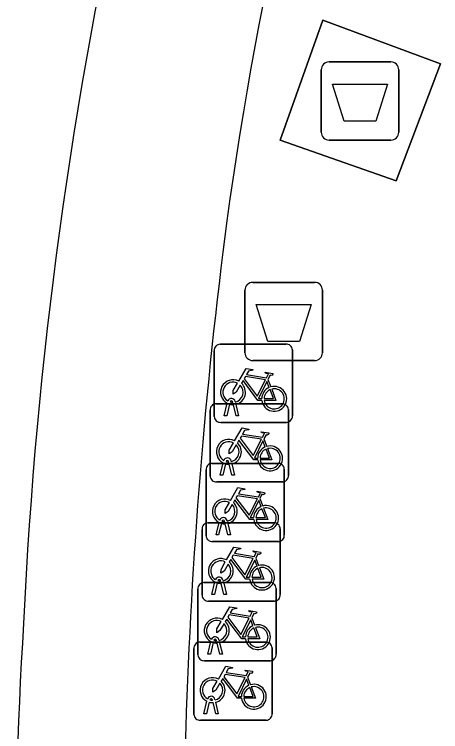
# Model space of a CAD drawing. Extents: x 161087 to 161926, y 382572 to 383873.
# Drawn here: x 161094.59 to 161100.03, y 383317.82 to 383326.98 of the extents above; entities that cross this region are included whole.
import ezdxf

# ---------------------------------------------------------------- set-up
doc = ezdxf.new("R2010")
doc.units = 0
for name, color, linetype in [('IMGEO_Afval_apart_plaats', 7, 'Continuous'), ('IMGEO_Afvalbak', 7, 'Continuous'), ('IMGEO_Berm_groen', 7, 'Continuous'), ('IMGEO_Fietsenrek', 7, 'Continuous'), ('IMGEO_Fietspad_gesloten', 7, 'Continuous'), ('IMGEO_Voetgangersgebied_open', 7, 'Continuous'), ('IMGEO_Voetpad_gesloten', 7, 'Continuous')]:
    doc.layers.add(name, color=color, linetype=linetype)

msp = doc.modelspace()

# ---------------------------------------------------------------- linework, layer by layer
at = {"layer": 'IMGEO_Afval_apart_plaats'}
for p, q in [((161098.6051, 383326.3765), (161099.3949, 383326.3765)), ((161099.3949, 383326.3765), (161098.6051, 383326.3765)), ((161098.5051, 383325.4775), (161098.5051, 383326.2765)), ((161098.5051, 383326.2765), (161098.5051, 383325.4775)), ((161099.4949, 383326.2765), (161099.4949, 383325.4775)), ((161099.4949, 383325.4775), (161099.4949, 383326.2765)), ((161099.3949, 383325.3775), (161098.6051, 383325.3775)), ((161098.6051, 383325.3775), (161099.3949, 383325.3775))]:
    msp.add_line(p, q, dxfattribs=at)
msp.add_lwpolyline([(161098.6478, 383326.0914), (161099.3522, 383326.0914), (161099.2034, 383325.6205), (161098.7966, 383325.6205), (161098.6478, 383326.0914)], dxfattribs=at)
for centre, start, end in [((161098.6051, 383326.2765), 90, 180), ((161098.6051, 383326.2765), 90, 180), ((161099.3949, 383326.2765), 0, 90), ((161099.3949, 383326.2765), 360, 90), ((161098.6051, 383325.4775), 180, 270), ((161098.6051, 383325.4775), 180, 270), ((161099.3949, 383325.4775), 270, 0), ((161099.3949, 383325.4775), 270, 0)]:
    msp.add_arc(centre, 0.1, start, end, dxfattribs=at)
at = {"layer": 'IMGEO_Afvalbak'}
for p, q in [((161097.6311, 383323.5595), (161098.4209, 383323.5595)), ((161098.4209, 383323.5595), (161097.6311, 383323.5595)), ((161097.5311, 383322.6605), (161097.5311, 383323.4595)), ((161097.5311, 383323.4595), (161097.5311, 383322.6605)), ((161098.5209, 383323.4595), (161098.5209, 383322.6605)), ((161098.5209, 383322.6605), (161098.5209, 383323.4595)), ((161098.4209, 383322.5605), (161097.6311, 383322.5605)), ((161097.6311, 383322.5605), (161098.4209, 383322.5605))]:
    msp.add_line(p, q, dxfattribs=at)
msp.add_lwpolyline([(161097.6738, 383323.2744), (161098.3782, 383323.2744), (161098.2294, 383322.8035), (161097.8226, 383322.8035), (161097.6738, 383323.2744)], dxfattribs=at)
for centre, start, end in [((161097.6311, 383323.4595), 90, 180), ((161097.6311, 383323.4595), 90, 180), ((161098.4209, 383323.4595), 0, 90), ((161098.4209, 383323.4595), 360, 90), ((161097.6311, 383322.6605), 180, 270), ((161097.6311, 383322.6605), 180, 270), ((161098.4209, 383322.6605), 270, 0), ((161098.4209, 383322.6605), 270, 0)]:
    msp.add_arc(centre, 0.1, start, end, dxfattribs=at)
at = {"layer": 'IMGEO_Berm_groen'}
for centre, radius, start, end in [((161151.7076, 383316.5178), 57.0676, 167.18255, 177.3071), ((161156.8637, 383315.3856), 62.2775, 176.489419, 191.137291)]:
    msp.add_arc(centre, radius, start, end, dxfattribs=at)
at = {"layer": 'IMGEO_Fietsenrek'}
for p, q in [((161097.2129, 383322.7695), (161098.0538, 383322.7695)), ((161098.0538, 383322.7695), (161097.2129, 383322.7695)), ((161097.1385, 383321.8449), (161097.1385, 383322.6858)), ((161097.1385, 383322.6858), (161097.1385, 383321.8449)), ((161098.1375, 383322.6951), (161098.1375, 383321.8542)), ((161098.1375, 383321.8542), (161098.1375, 383322.6951)), ((161097.8252, 383322.3192), (161097.8615, 383322.224)), ((161097.1609, 383322.0085), (161098.0018, 383322.0085)), ((161098.0018, 383322.0085), (161097.1609, 383322.0085)), ((161097.2655, 383321.8543), (161097.3038, 383322.0143)), ((161097.3342, 383322.0021), (161097.2989, 383321.8543)), ((161097.3759, 383322.0259), (161097.3749, 383322.0302)), ((161097.417, 383321.8543), (161097.3831, 383321.996)), ((161097.4066, 383322.0374), (161097.4084, 383322.0295)), ((161097.4154, 383322.0003), (161097.4504, 383321.8543)), ((161097.0865, 383321.0839), (161097.0865, 383321.9248)), ((161097.0865, 383321.9248), (161097.0865, 383321.0839)), ((161098.0855, 383321.9341), (161098.0855, 383321.0932)), ((161098.0855, 383321.0932), (161098.0855, 383321.9341)), ((161097.2989, 383321.8543), (161097.2655, 383321.8543)), ((161097.4504, 383321.8543), (161097.417, 383321.8543)), ((161098.0631, 383321.7705), (161097.2222, 383321.7705)), ((161097.2222, 383321.7705), (161098.0631, 383321.7705)), ((161097.7732, 383321.5582), (161097.8095, 383321.463)), ((161097.1089, 383321.2465), (161097.9498, 383321.2465)), ((161097.9498, 383321.2465), (161097.1089, 383321.2465)), ((161097.2135, 383321.0933), (161097.2518, 383321.2533)), ((161097.2822, 383321.2411), (161097.2469, 383321.0933)), ((161097.3239, 383321.2649), (161097.3229, 383321.2692)), ((161097.3546, 383321.2764), (161097.3564, 383321.2685)), ((161097.3634, 383321.2393), (161097.3984, 383321.0933)), ((161097.0345, 383320.3219), (161097.0345, 383321.1628)), ((161097.0345, 383321.1628), (161097.0345, 383320.3219)), ((161097.365, 383321.0933), (161097.3311, 383321.235)), ((161098.0335, 383321.1721), (161098.0335, 383320.3312)), ((161098.0335, 383320.3312), (161098.0335, 383321.1721)), ((161097.2469, 383321.0933), (161097.2135, 383321.0933)), ((161097.3984, 383321.0933), (161097.365, 383321.0933)), ((161098.0111, 383321.0095), (161097.1702, 383321.0095)), ((161097.1702, 383321.0095), (161098.0111, 383321.0095)), ((161097.7212, 383320.7962), (161097.7575, 383320.701)), ((161097.2719, 383320.5029), (161097.2709, 383320.5072)), ((161097.3026, 383320.5144), (161097.3044, 383320.5065)), ((161097.0569, 383320.4855), (161097.8978, 383320.4855)), ((161097.8978, 383320.4855), (161097.0569, 383320.4855)), ((161097.1615, 383320.3313), (161097.1998, 383320.4913)), ((161097.2302, 383320.4791), (161097.1949, 383320.3313)), ((161097.313, 383320.3313), (161097.2791, 383320.473)), ((161097.3114, 383320.4773), (161097.3464, 383320.3313)), ((161097.9815, 383320.4111), (161097.9815, 383319.5702)), ((161097.9815, 383319.5702), (161097.9815, 383320.4111)), ((161096.9825, 383319.5609), (161096.9825, 383320.4018)), ((161096.9825, 383320.4018), (161096.9825, 383319.5609)), ((161097.1949, 383320.3313), (161097.1615, 383320.3313)), ((161097.3464, 383320.3313), (161097.313, 383320.3313)), ((161097.9591, 383320.2475), (161097.1182, 383320.2475)), ((161097.1182, 383320.2475), (161097.9591, 383320.2475)), ((161097.6692, 383320.0352), (161097.7055, 383319.94)), ((161097.0049, 383319.7235), (161097.8458, 383319.7235)), ((161097.8458, 383319.7235), (161097.0049, 383319.7235)), ((161097.1095, 383319.5703), (161097.1478, 383319.7303)), ((161097.1782, 383319.7181), (161097.1429, 383319.5703)), ((161097.2199, 383319.7419), (161097.2189, 383319.7462)), ((161097.261, 383319.5703), (161097.2271, 383319.712)), ((161097.2506, 383319.7534), (161097.2524, 383319.7455)), ((161097.2594, 383319.7163), (161097.2944, 383319.5703)), ((161096.9305, 383318.7989), (161096.9305, 383319.6398)), ((161096.9305, 383319.6398), (161096.9305, 383318.7989)), ((161097.9295, 383319.6491), (161097.9295, 383318.8082)), ((161097.9295, 383318.8082), (161097.9295, 383319.6491)), ((161097.1429, 383319.5703), (161097.1095, 383319.5703)), ((161097.2944, 383319.5703), (161097.261, 383319.5703)), ((161097.9071, 383319.4865), (161097.0662, 383319.4865)), ((161097.0662, 383319.4865), (161097.9071, 383319.4865)), ((161097.6172, 383319.2732), (161097.6535, 383319.178)), ((161096.9529, 383318.9625), (161097.7938, 383318.9625)), ((161097.7938, 383318.9625), (161096.9529, 383318.9625)), ((161097.0575, 383318.8083), (161097.0958, 383318.9683)), ((161097.1262, 383318.9561), (161097.0909, 383318.8083)), ((161097.1679, 383318.9799), (161097.1669, 383318.9842)), ((161097.209, 383318.8083), (161097.1751, 383318.95)), ((161097.1986, 383318.9914), (161097.2004, 383318.9835)), ((161097.2074, 383318.9543), (161097.2424, 383318.8083)), ((161096.8785, 383318.0379), (161096.8785, 383318.8788)), ((161096.8785, 383318.8788), (161096.8785, 383318.0379)), ((161097.8775, 383318.8881), (161097.8775, 383318.0472)), ((161097.8775, 383318.0472), (161097.8775, 383318.8881)), ((161097.0909, 383318.8083), (161097.0575, 383318.8083)), ((161097.2424, 383318.8083), (161097.209, 383318.8083)), ((161097.8551, 383318.7245), (161097.0142, 383318.7245)), ((161097.0142, 383318.7245), (161097.8551, 383318.7245)), ((161097.5652, 383318.5122), (161097.6015, 383318.417)), ((161097.1159, 383318.2189), (161097.1149, 383318.2232)), ((161097.1466, 383318.2304), (161097.1484, 383318.2225)), ((161097.0055, 383318.0473), (161097.0438, 383318.2073)), ((161097.0742, 383318.1951), (161097.0389, 383318.0473)), ((161097.157, 383318.0473), (161097.1231, 383318.189)), ((161097.1554, 383318.1933), (161097.1904, 383318.0473)), ((161097.0389, 383318.0473), (161097.0055, 383318.0473)), ((161097.1904, 383318.0473), (161097.157, 383318.0473)), ((161097.8031, 383317.9635), (161096.9622, 383317.9635)), ((161096.9622, 383317.9635), (161097.8031, 383317.9635))]:
    msp.add_line(p, q, dxfattribs=at)
for points in [[(161097.4511, 383322.2962), (161097.5458, 383322.4597), (161097.632, 383322.4459), (161097.6337, 383322.4372), (161097.5776, 383322.4263), (161097.5514, 383322.381), (161097.8066, 383322.3402)], [(161097.7937, 383322.315), (161097.5369, 383322.356), (161097.5202, 383322.3272), (161097.6872, 383322.1069), (161097.7937, 383322.315)], [(161097.8066, 383322.3402), (161097.8316, 383322.389), (161097.8265, 383322.393), (161097.8033, 383322.3967), (161097.7906, 383322.4042), (161097.7896, 383322.4073), (161097.7918, 383322.4119), (161097.8866, 383322.3968), (161097.8889, 383322.3865), (161097.8795, 383322.3741), (161097.8671, 383322.3677), (161097.8526, 383322.3739), (161097.8252, 383322.3192)], [(161097.4718, 383322.2437), (161097.4202, 383322.1545), (161097.3803, 383322.1285), (161097.3815, 383322.176), (161097.436, 383322.2702)], [(161097.7468, 383322.0515), (161097.6971, 383322.0516), (161097.5064, 383322.3033), (161097.4874, 383322.2705)], [(161097.8417, 383322.217), (161097.8124, 383322.2938), (161097.703, 383322.0757), (161097.7457, 383322.0756)], [(161097.7757, 383322.0755), (161097.8956, 383322.0753), (161097.8524, 383322.1889)], [(161097.8722, 383322.1958), (161097.9272, 383322.0512), (161097.7771, 383322.0515)], [(161097.3991, 383321.5352), (161097.4938, 383321.6987), (161097.58, 383321.6849), (161097.5817, 383321.6762), (161097.5256, 383321.6653), (161097.4994, 383321.62), (161097.7546, 383321.5792)], [(161097.7546, 383321.5792), (161097.7796, 383321.628), (161097.7745, 383321.632), (161097.7513, 383321.6357), (161097.7386, 383321.6432), (161097.7376, 383321.6463), (161097.7398, 383321.6509), (161097.8346, 383321.6358), (161097.8369, 383321.6255), (161097.8275, 383321.6131), (161097.8151, 383321.6067), (161097.8006, 383321.6129), (161097.7732, 383321.5582)], [(161097.6948, 383321.2905), (161097.6451, 383321.2906), (161097.4544, 383321.5423), (161097.4354, 383321.5095)], [(161097.7417, 383321.554), (161097.4849, 383321.595), (161097.4682, 383321.5662), (161097.6352, 383321.3459), (161097.7417, 383321.554)], [(161097.7897, 383321.456), (161097.7604, 383321.5328), (161097.651, 383321.3147), (161097.6937, 383321.3146)], [(161097.4198, 383321.4827), (161097.3682, 383321.3935), (161097.3283, 383321.3675), (161097.3295, 383321.415), (161097.384, 383321.5092)], [(161097.7237, 383321.3145), (161097.8436, 383321.3143), (161097.8004, 383321.4279)], [(161097.8202, 383321.4348), (161097.8752, 383321.2902), (161097.7251, 383321.2905)], [(161097.3471, 383320.7732), (161097.4418, 383320.9367), (161097.528, 383320.9229), (161097.5297, 383320.9142), (161097.4736, 383320.9033), (161097.4474, 383320.858), (161097.7026, 383320.8172)], [(161097.7026, 383320.8172), (161097.7276, 383320.866), (161097.7225, 383320.87), (161097.6993, 383320.8737), (161097.6866, 383320.8812), (161097.6856, 383320.8843), (161097.6878, 383320.8889), (161097.7826, 383320.8738), (161097.7849, 383320.8635), (161097.7755, 383320.8511), (161097.7631, 383320.8447), (161097.7486, 383320.8509), (161097.7212, 383320.7962)], [(161097.6428, 383320.5285), (161097.5931, 383320.5286), (161097.4024, 383320.7803), (161097.3834, 383320.7475)], [(161097.6897, 383320.792), (161097.4329, 383320.833), (161097.4162, 383320.8042), (161097.5832, 383320.5839), (161097.6897, 383320.792)], [(161097.3678, 383320.7207), (161097.3162, 383320.6315), (161097.2763, 383320.6055), (161097.2775, 383320.653), (161097.332, 383320.7472)], [(161097.7377, 383320.694), (161097.7084, 383320.7708), (161097.599, 383320.5527), (161097.6417, 383320.5526)], [(161097.6717, 383320.5525), (161097.7916, 383320.5523), (161097.7484, 383320.6659)], [(161097.7682, 383320.6728), (161097.8232, 383320.5282), (161097.6731, 383320.5285)], [(161097.2951, 383320.0122), (161097.3898, 383320.1757), (161097.476, 383320.1619), (161097.4777, 383320.1532), (161097.4216, 383320.1423), (161097.3954, 383320.097), (161097.6506, 383320.0562)], [(161097.6377, 383320.031), (161097.3809, 383320.072), (161097.3642, 383320.0432), (161097.5312, 383319.8229), (161097.6377, 383320.031)], [(161097.6506, 383320.0562), (161097.6756, 383320.105), (161097.6705, 383320.109), (161097.6473, 383320.1127), (161097.6346, 383320.1202), (161097.6336, 383320.1233), (161097.6358, 383320.1279), (161097.7306, 383320.1128), (161097.7329, 383320.1025), (161097.7235, 383320.0901), (161097.7111, 383320.0837), (161097.6966, 383320.0899), (161097.6692, 383320.0352)], [(161097.3158, 383319.9597), (161097.2642, 383319.8705), (161097.2243, 383319.8445), (161097.2255, 383319.892), (161097.28, 383319.9862)], [(161097.5908, 383319.7675), (161097.5411, 383319.7676), (161097.3504, 383320.0193), (161097.3314, 383319.9865)], [(161097.6857, 383319.933), (161097.6564, 383320.0098), (161097.547, 383319.7917), (161097.5897, 383319.7916)], [(161097.6197, 383319.7915), (161097.7396, 383319.7913), (161097.6964, 383319.9049)], [(161097.7162, 383319.9118), (161097.7712, 383319.7672), (161097.6211, 383319.7675)], [(161097.2431, 383319.2502), (161097.3378, 383319.4137), (161097.424, 383319.3999), (161097.4257, 383319.3912), (161097.3696, 383319.3803), (161097.3434, 383319.335), (161097.5986, 383319.2942)], [(161097.5986, 383319.2942), (161097.6236, 383319.343), (161097.6185, 383319.347), (161097.5953, 383319.3507), (161097.5826, 383319.3582), (161097.5816, 383319.3613), (161097.5838, 383319.3659), (161097.6786, 383319.3508), (161097.6809, 383319.3405), (161097.6715, 383319.3281), (161097.6591, 383319.3217), (161097.6446, 383319.3279), (161097.6172, 383319.2732)], [(161097.2638, 383319.1977), (161097.2122, 383319.1085), (161097.1723, 383319.0825), (161097.1735, 383319.13), (161097.228, 383319.2242)], [(161097.5388, 383319.0055), (161097.4891, 383319.0056), (161097.2984, 383319.2573), (161097.2794, 383319.2245)], [(161097.5857, 383319.269), (161097.3289, 383319.31), (161097.3122, 383319.2812), (161097.4792, 383319.0609), (161097.5857, 383319.269)], [(161097.6337, 383319.171), (161097.6044, 383319.2478), (161097.495, 383319.0297), (161097.5377, 383319.0296)], [(161097.5677, 383319.0295), (161097.6876, 383319.0293), (161097.6444, 383319.1429)], [(161097.6642, 383319.1498), (161097.7192, 383319.0052), (161097.5691, 383319.0055)], [(161097.1911, 383318.4892), (161097.2858, 383318.6527), (161097.372, 383318.6389), (161097.3737, 383318.6302), (161097.3176, 383318.6193), (161097.2914, 383318.574), (161097.5466, 383318.5332)], [(161097.5466, 383318.5332), (161097.5716, 383318.582), (161097.5665, 383318.586), (161097.5433, 383318.5897), (161097.5306, 383318.5972), (161097.5296, 383318.6003), (161097.5318, 383318.6049), (161097.6266, 383318.5898), (161097.6289, 383318.5795), (161097.6195, 383318.5671), (161097.6071, 383318.5607), (161097.5926, 383318.5669), (161097.5652, 383318.5122)], [(161097.4868, 383318.2445), (161097.4371, 383318.2446), (161097.2464, 383318.4963), (161097.2274, 383318.4635)], [(161097.5337, 383318.508), (161097.2769, 383318.549), (161097.2602, 383318.5202), (161097.4272, 383318.2999), (161097.5337, 383318.508)], [(161097.5817, 383318.41), (161097.5524, 383318.4868), (161097.443, 383318.2687), (161097.4857, 383318.2686)], [(161097.2118, 383318.4367), (161097.1602, 383318.3475), (161097.1203, 383318.3215), (161097.1215, 383318.369), (161097.176, 383318.4632)], [(161097.5157, 383318.2685), (161097.6356, 383318.2683), (161097.5924, 383318.3819)], [(161097.6122, 383318.3888), (161097.6672, 383318.2442), (161097.5171, 383318.2445)]]:
    msp.add_lwpolyline(points, dxfattribs=at)
for centre, radius, start, end in [((161097.2162, 383322.6916), 0.0779, 92.4484, 184.28452), ((161097.2162, 383322.6916), 0.0779, 92.4484, 184.28452), ((161098.0596, 383322.6918), 0.0779, 2.4484, 94.28452), ((161098.0596, 383322.6918), 0.0779, 2.4484, 94.28452), ((161097.3781, 383322.1549), 0.159, 62.67661, 242.13685), ((161097.3781, 383322.1549), 0.129, 63.31916, 238.90302), ((161097.3781, 383322.1549), 0.129, 283.60429, 43.43025), ((161097.3781, 383322.1549), 0.159, 283.5766, 46.60424), ((161097.9047, 383322.0709), 0.159, 113.3408, 178.32165), ((161097.9047, 383322.0709), 0.159, 187.0065, 105.77075), ((161097.9047, 383322.0709), 0.129, 113.92302, 177.95563), ((161097.9047, 383322.0709), 0.129, 188.67146, 104.58832), ((161097.3579, 383322.0263), 0.0499, 12.8025, 158.69338), ((161097.1642, 383321.9306), 0.0779, 92.4484, 184.28452), ((161097.1642, 383321.9306), 0.0779, 92.4484, 184.28452), ((161097.3781, 383322.1549), 0.159, 253.99666, 271.78671), ((161097.3579, 383322.0263), 0.0174, 12.8025, 163.45023), ((161097.3781, 383322.1549), 0.129, 253.41502, 269.02044), ((161098.0076, 383321.9308), 0.0779, 2.4484, 94.28452), ((161098.0076, 383321.9308), 0.0779, 2.4484, 94.28452), ((161097.2164, 383321.8482), 0.0779, 182.4484, 274.28452), ((161097.2164, 383321.8482), 0.0779, 182.4484, 274.28452), ((161098.0598, 383321.8484), 0.0779, 272.4484, 4.28452), ((161098.0598, 383321.8484), 0.0779, 272.4484, 4.28452), ((161097.3261, 383321.3939), 0.159, 62.67661, 242.13685), ((161097.3261, 383321.3939), 0.129, 63.31916, 238.90302), ((161097.3261, 383321.3939), 0.129, 283.60429, 43.43025), ((161097.3261, 383321.3939), 0.159, 283.5766, 46.60424), ((161097.8527, 383321.3099), 0.159, 113.3408, 178.32165), ((161097.8527, 383321.3099), 0.159, 187.0065, 105.77075), ((161097.8527, 383321.3099), 0.129, 113.92302, 177.95563), ((161097.8527, 383321.3099), 0.129, 188.67146, 104.58832), ((161097.1122, 383321.1686), 0.0779, 92.4484, 184.28452), ((161097.1122, 383321.1686), 0.0779, 92.4484, 184.28452), ((161097.3059, 383321.2653), 0.0499, 12.8025, 158.69338), ((161097.3261, 383321.3939), 0.159, 253.99666, 271.78671), ((161097.3059, 383321.2653), 0.0174, 12.8025, 163.45023), ((161097.3261, 383321.3939), 0.129, 253.41502, 269.02044), ((161097.9556, 383321.1688), 0.0779, 2.4484, 94.28452), ((161097.9556, 383321.1688), 0.0779, 2.4484, 94.28452), ((161097.1644, 383321.0872), 0.0779, 182.4484, 274.28452), ((161097.1644, 383321.0872), 0.0779, 182.4484, 274.28452), ((161098.0078, 383321.0874), 0.0779, 272.4484, 4.28452), ((161098.0078, 383321.0874), 0.0779, 272.4484, 4.28452), ((161097.2741, 383320.6319), 0.159, 62.67661, 242.13685), ((161097.2741, 383320.6319), 0.129, 63.31916, 238.90302), ((161097.2741, 383320.6319), 0.129, 283.60429, 43.43025), ((161097.2741, 383320.6319), 0.159, 283.5766, 46.60424), ((161097.8007, 383320.5479), 0.159, 113.3408, 178.32165), ((161097.8007, 383320.5479), 0.159, 187.0065, 105.77075), ((161097.8007, 383320.5479), 0.129, 113.92302, 177.95563), ((161097.8007, 383320.5479), 0.129, 188.67146, 104.58832), ((161097.2539, 383320.5033), 0.0499, 12.8025, 158.69338), ((161097.2539, 383320.5033), 0.0174, 12.8025, 163.45023), ((161097.2741, 383320.6319), 0.129, 253.41502, 269.02044), ((161097.0602, 383320.4076), 0.0779, 92.4484, 184.28452), ((161097.0602, 383320.4076), 0.0779, 92.4484, 184.28452), ((161097.2741, 383320.6319), 0.159, 253.99666, 271.78671), ((161097.9036, 383320.4078), 0.0779, 2.4484, 94.28452), ((161097.9036, 383320.4078), 0.0779, 2.4484, 94.28452), ((161097.1124, 383320.3252), 0.0779, 182.4484, 274.28452), ((161097.1124, 383320.3252), 0.0779, 182.4484, 274.28452), ((161097.9558, 383320.3254), 0.0779, 272.4484, 4.28452), ((161097.9558, 383320.3254), 0.0779, 272.4484, 4.28452), ((161097.2221, 383319.8709), 0.159, 62.67661, 242.13685), ((161097.2221, 383319.8709), 0.129, 63.31916, 238.90302), ((161097.2221, 383319.8709), 0.129, 283.60429, 43.43025), ((161097.2221, 383319.8709), 0.159, 283.5766, 46.60424), ((161097.7487, 383319.7869), 0.159, 113.3408, 178.32165), ((161097.7487, 383319.7869), 0.159, 187.0065, 105.77075), ((161097.7487, 383319.7869), 0.129, 113.92302, 177.95563), ((161097.7487, 383319.7869), 0.129, 188.67146, 104.58832), ((161097.2019, 383319.7423), 0.0499, 12.8025, 158.69338), ((161097.0082, 383319.6456), 0.0779, 92.4484, 184.28452), ((161097.0082, 383319.6456), 0.0779, 92.4484, 184.28452), ((161097.2221, 383319.8709), 0.159, 253.99666, 271.78671), ((161097.2019, 383319.7423), 0.0174, 12.8025, 163.45023), ((161097.2221, 383319.8709), 0.129, 253.41502, 269.02044), ((161097.8516, 383319.6458), 0.0779, 2.4484, 94.28452), ((161097.8516, 383319.6458), 0.0779, 2.4484, 94.28452), ((161097.0604, 383319.5642), 0.0779, 182.4484, 274.28452), ((161097.0604, 383319.5642), 0.0779, 182.4484, 274.28452), ((161097.9038, 383319.5644), 0.0779, 272.4484, 4.28452), ((161097.9038, 383319.5644), 0.0779, 272.4484, 4.28452), ((161097.1701, 383319.1089), 0.159, 62.67661, 242.13685), ((161097.1701, 383319.1089), 0.129, 63.31916, 238.90302), ((161097.1701, 383319.1089), 0.159, 283.5766, 46.60424), ((161097.1701, 383319.1089), 0.129, 283.60429, 43.43025), ((161097.6967, 383319.0249), 0.159, 113.3408, 178.32165), ((161097.6967, 383319.0249), 0.159, 187.0065, 105.77075), ((161097.6967, 383319.0249), 0.129, 113.92302, 177.95563), ((161097.6967, 383319.0249), 0.129, 188.67146, 104.58832), ((161096.9562, 383318.8846), 0.0779, 92.4484, 184.28452), ((161096.9562, 383318.8846), 0.0779, 92.4484, 184.28452), ((161097.1499, 383318.9803), 0.0499, 12.8025, 158.69338), ((161097.1701, 383319.1089), 0.159, 253.99666, 271.78671), ((161097.1499, 383318.9803), 0.0174, 12.8025, 163.45023), ((161097.1701, 383319.1089), 0.129, 253.41502, 269.02044), ((161097.7996, 383318.8848), 0.0779, 2.4484, 94.28452), ((161097.7996, 383318.8848), 0.0779, 2.4484, 94.28452), ((161097.0084, 383318.8022), 0.0779, 182.4484, 274.28452), ((161097.0084, 383318.8022), 0.0779, 182.4484, 274.28452), ((161097.8518, 383318.8024), 0.0779, 272.4484, 4.28452), ((161097.8518, 383318.8024), 0.0779, 272.4484, 4.28452), ((161097.1181, 383318.3479), 0.159, 62.67661, 242.13685), ((161097.1181, 383318.3479), 0.129, 63.31916, 238.90302), ((161097.1181, 383318.3479), 0.129, 283.60429, 43.43025), ((161097.1181, 383318.3479), 0.159, 283.5766, 46.60424), ((161097.6447, 383318.2639), 0.159, 113.3408, 178.32165), ((161097.6447, 383318.2639), 0.159, 187.0065, 105.77075), ((161097.6447, 383318.2639), 0.129, 113.92302, 177.95563), ((161097.6447, 383318.2639), 0.129, 188.67146, 104.58832), ((161097.0979, 383318.2193), 0.0499, 12.8025, 158.69338), ((161097.0979, 383318.2193), 0.0174, 12.8025, 163.45023), ((161097.1181, 383318.3479), 0.129, 253.41502, 269.02044), ((161097.1181, 383318.3479), 0.159, 253.99666, 271.78671), ((161096.9564, 383318.0412), 0.0779, 182.4484, 274.28452), ((161096.9564, 383318.0412), 0.0779, 182.4484, 274.28452), ((161097.7998, 383318.0414), 0.0779, 272.4484, 4.28452), ((161097.7998, 383318.0414), 0.0779, 272.4484, 4.28452)]:
    msp.add_arc(centre, radius, start, end, dxfattribs=at)
at = {"layer": 'IMGEO_Fietspad_gesloten'}
for centre, radius, start, end in [((161149.6364, 383317.0772), 52.8389, 162.31364, 172.09193), ((161151.7076, 383316.5178), 57.0676, 167.18255, 177.3071), ((161163.3929, 383315.7297), 66.6523, 172.571554, 183.746035), ((161156.8637, 383315.3856), 62.2775, 176.489419, 191.137291)]:
    msp.add_arc(centre, radius, start, end, dxfattribs=at)
at = {"layer": 'IMGEO_Voetgangersgebied_open'}
msp.add_lwpolyline([(161097.982, 383325.376), (161098.526, 383326.908), (161100.03, 383326.354), (161099.464, 383324.856)], close=True, dxfattribs=at)
for centre, radius, start, end in [((161149.6364, 383317.0772), 52.8389, 162.31364, 172.09193), ((161163.3929, 383315.7297), 66.6523, 172.571554, 183.746035)]:
    msp.add_arc(centre, radius, start, end, dxfattribs=at)
at = {"layer": 'IMGEO_Voetpad_gesloten'}
msp.add_lwpolyline([(161100.03, 383326.354), (161098.526, 383326.908), (161097.982, 383325.376), (161099.464, 383324.856)], close=True, dxfattribs=at)

doc.saveas('drawing.dxf')
